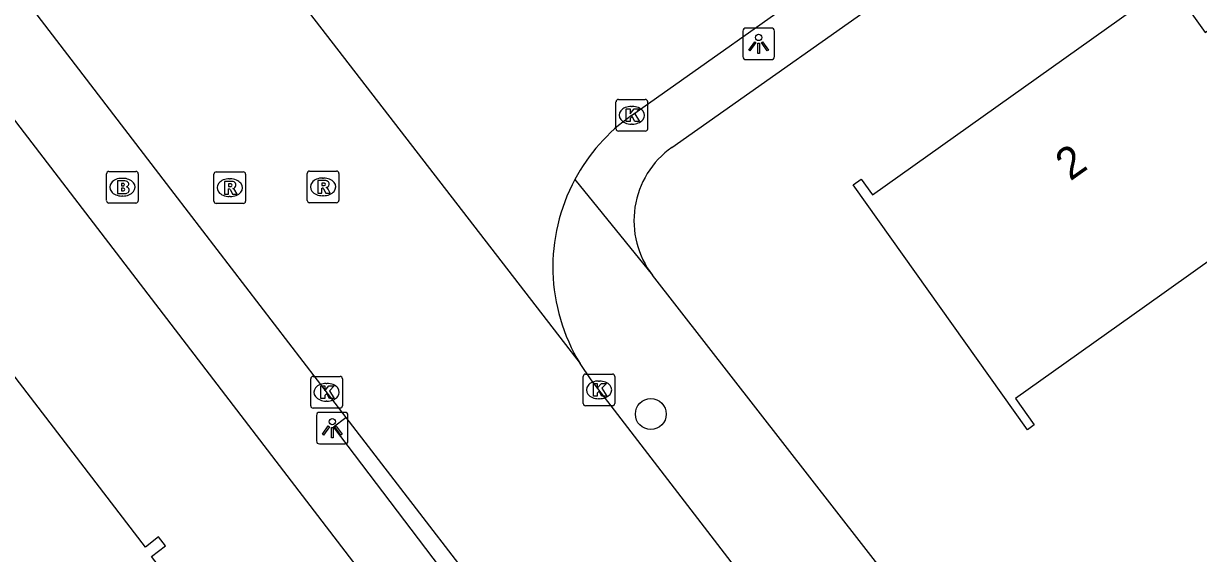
# Model space of a CAD drawing. Extents: x 159353 to 160616, y 385893 to 387321.
# Drawn here: x 160357.73 to 160394.87, y 386560.14 to 386576.89 of the extents above; entities that cross this region are included whole.
import ezdxf

# ---------------------------------------------------------------- set-up
doc = ezdxf.new("R2010")
doc.units = 0
for name, color, linetype in [('IMGEO_Boom', 7, 'Continuous'), ('IMGEO_Brandkraan', 7, 'Continuous'), ('IMGEO_Kolk', 7, 'Continuous'), ('IMGEO_Lichtpunt', 7, 'Continuous'), ('IMGEO_Pand', 7, 'Continuous'), ('IMGEO_Pand_nummerreeks', 7, 'Continuous'), ('IMGEO_Rijbaan_lokaal_open', 7, 'Continuous'), ('IMGEO_Rioolput', 7, 'Continuous'), ('IMGEO_Voetpad_open', 7, 'Continuous')]:
    doc.layers.add(name, color=color, linetype=linetype)

msp = doc.modelspace()

# ---------------------------------------------------------------- linework, layer by layer
at = {"layer": 'IMGEO_Boom'}
msp.add_circle((160377.558, 386564.55), 0.489, dxfattribs=at)
at = {"layer": 'IMGEO_Brandkraan'}
for p, q in [((160360.431, 386572.219), (160361.283, 386572.219)), ((160360.356, 386571.293), (160360.356, 386572.145)), ((160360.844, 386571.999), (160360.869, 386571.999)), ((160361.357, 386572.145), (160361.357, 386571.293)), ((160361.283, 386571.219), (160360.431, 386571.219)), ((160360.867, 386571.439), (160360.842, 386571.439))]:
    msp.add_line(p, q, dxfattribs=at)
for points in [[(160360.431, 386572.219), (160361.283, 386572.219)], [(160360.356, 386571.293), (160360.356, 386572.145)], [(160360.704, 386571.919), (160360.704, 386571.519), (160360.917, 386571.519)], [(160360.935, 386571.919), (160360.704, 386571.919)], [(160360.883, 386571.838), (160360.829, 386571.838), (160360.829, 386571.762)], [(160361.357, 386572.145), (160361.357, 386571.293)], [(160360.829, 386571.762), (160360.882, 386571.762)], [(160360.891, 386571.686), (160360.829, 386571.686), (160360.829, 386571.605)], [(160360.829, 386571.605), (160360.891, 386571.605)], [(160361.283, 386571.219), (160360.431, 386571.219)]]:
    msp.add_lwpolyline(points, dxfattribs=at)
for centre, radius, start, end in [((160360.433, 386572.143), 0.0765, 91.552, 178.448), ((160360.433, 386572.143), 0.0765, 91.552, 178.448), ((160361.281, 386572.143), 0.0765, 1.552, 88.448), ((160361.281, 386572.143), 0.0765, 1.552, 88.448), ((160360.884, 386571.8), 0.0379, 267.8285, 90.9355), ((160360.939, 386571.774), 0.145, 59.4692, 91.5367), ((160360.964, 386571.821), 0.0922, 285.5137, 58.1501), ((160360.892, 386571.645), 0.0404, 269.8759, 90.5077), ((160360.923, 386571.77), 0.251, 268.6676, 293.5347), ((160360.969, 386571.629), 0.105, 301.3115, 78.989), ((160360.433, 386571.295), 0.0765, 181.552, 268.448), ((160360.433, 386571.295), 0.0765, 181.552, 268.448), ((160361.281, 386571.295), 0.0765, 271.552, 358.448), ((160361.281, 386571.295), 0.0765, 271.552, 358.448)]:
    msp.add_arc(centre, radius, start, end, dxfattribs=at)
for centre, major_axis, ratio, start_param, end_param in [((160360.843, 386571.719), (-0.387, 0.002), 0.722429, 4.712389, 7.853982), ((160360.868, 386571.719), (-0.39, 0.002), 0.717154, 1.570796, 4.712389)]:
    msp.add_ellipse(centre, major_axis=major_axis, ratio=ratio, start_param=start_param, end_param=end_param, dxfattribs=at)
at = {"layer": 'IMGEO_Kolk'}
for p, q in [((160376.532, 386574.491), (160377.384, 386574.491)), ((160376.457, 386573.565), (160376.457, 386574.417)), ((160376.945, 386574.271), (160376.97, 386574.271)), ((160377.458, 386574.417), (160377.458, 386573.565)), ((160376.968, 386573.711), (160376.943, 386573.711)), ((160377.384, 386573.491), (160376.532, 386573.491)), ((160366.81, 386564.812), (160366.81, 386565.664)), ((160366.885, 386565.738), (160367.737, 386565.738)), ((160367.298, 386565.518), (160367.323, 386565.518)), ((160367.811, 386565.664), (160367.811, 386564.812)), ((160375.42, 386564.888), (160375.42, 386565.74)), ((160375.495, 386565.814), (160376.347, 386565.814)), ((160375.908, 386565.594), (160375.933, 386565.594)), ((160376.421, 386565.74), (160376.421, 386564.888)), ((160367.321, 386564.958), (160367.296, 386564.958)), ((160376.347, 386564.814), (160375.495, 386564.814)), ((160375.931, 386565.034), (160375.906, 386565.034)), ((160367.737, 386564.738), (160366.885, 386564.738))]:
    msp.add_line(p, q, dxfattribs=at)
for points in [[(160376.532, 386574.491), (160377.384, 386574.491)], [(160376.457, 386573.565), (160376.457, 386574.417)], [(160376.778, 386574.191), (160376.901, 386574.191), (160376.901, 386574.04), (160377.031, 386574.191), (160377.195, 386574.191), (160377.049, 386574.04), (160377.202, 386573.791), (160377.05, 386573.791), (160376.965, 386573.955), (160376.901, 386573.888), (160376.901, 386573.791), (160376.778, 386573.791), (160376.778, 386574.191)], [(160377.458, 386574.417), (160377.458, 386573.565)], [(160377.384, 386573.491), (160376.532, 386573.491)], [(160366.81, 386564.812), (160366.81, 386565.664)], [(160366.885, 386565.738), (160367.737, 386565.738)], [(160367.811, 386565.664), (160367.811, 386564.812)], [(160375.42, 386564.888), (160375.42, 386565.74)], [(160375.495, 386565.814), (160376.347, 386565.814)], [(160375.741, 386565.514), (160375.864, 386565.514), (160375.864, 386565.363), (160375.994, 386565.514), (160376.158, 386565.514), (160376.012, 386565.363), (160376.165, 386565.114), (160376.013, 386565.114), (160375.928, 386565.278), (160375.864, 386565.211), (160375.864, 386565.114), (160375.741, 386565.114), (160375.741, 386565.514)], [(160376.421, 386565.74), (160376.421, 386564.888)], [(160367.131, 386565.438), (160367.254, 386565.438), (160367.254, 386565.287), (160367.384, 386565.438), (160367.548, 386565.438), (160367.402, 386565.287), (160367.555, 386565.038), (160367.403, 386565.038), (160367.318, 386565.202), (160367.254, 386565.135), (160367.254, 386565.038), (160367.131, 386565.038), (160367.131, 386565.438)], [(160376.347, 386564.814), (160375.495, 386564.814)], [(160367.737, 386564.738), (160366.885, 386564.738)]]:
    msp.add_lwpolyline(points, dxfattribs=at)
for centre, start, end in [((160376.534, 386574.415), 91.552, 178.448), ((160376.534, 386574.415), 91.552, 178.448), ((160377.382, 386574.415), 1.552, 88.448), ((160377.382, 386574.415), 1.552, 88.448), ((160376.534, 386573.567), 181.552, 268.448), ((160376.534, 386573.567), 181.552, 268.448), ((160377.382, 386573.567), 271.552, 358.448), ((160377.382, 386573.567), 271.552, 358.448), ((160366.887, 386565.662), 91.552, 178.448), ((160366.887, 386565.662), 91.552, 178.448), ((160367.735, 386565.662), 1.552, 88.448), ((160367.735, 386565.662), 1.552, 88.448), ((160375.497, 386565.738), 91.552, 178.448), ((160375.497, 386565.738), 91.552, 178.448), ((160376.345, 386565.738), 1.552, 88.448), ((160376.345, 386565.738), 1.552, 88.448), ((160366.887, 386564.814), 181.552, 268.448), ((160366.887, 386564.814), 181.552, 268.448), ((160367.735, 386564.814), 271.552, 358.448), ((160367.735, 386564.814), 271.552, 358.448), ((160375.497, 386564.89), 181.552, 268.448), ((160375.497, 386564.89), 181.552, 268.448), ((160376.345, 386564.89), 271.552, 358.448), ((160376.345, 386564.89), 271.552, 358.448)]:
    msp.add_arc(centre, 0.0765, start, end, dxfattribs=at)
for centre, major_axis, ratio, start_param, end_param in [((160376.944, 386573.991), (-0.387, 0.002), 0.722429, 4.712389, 7.853982), ((160376.969, 386573.991), (-0.39, 0.002), 0.717154, 1.570796, 4.712389), ((160367.297, 386565.238), (-0.387, 0.002), 0.722429, 4.712389, 7.853982), ((160367.322, 386565.238), (-0.39, 0.002), 0.717154, 1.570796, 4.712389), ((160375.907, 386565.314), (-0.387, 0.002), 0.722429, 4.712389, 7.853982), ((160375.932, 386565.314), (-0.39, 0.002), 0.717154, 1.570796, 4.712389)]:
    msp.add_ellipse(centre, major_axis=major_axis, ratio=ratio, start_param=start_param, end_param=end_param, dxfattribs=at)
at = {"layer": 'IMGEO_Lichtpunt'}
for p, q in [((160380.467, 386576.652), (160380.467, 386575.845)), ((160380.467, 386576.652), (160380.467, 386575.845)), ((160381.369, 386576.747), (160380.561, 386576.747)), ((160381.369, 386576.747), (160380.561, 386576.747)), ((160381.463, 386575.845), (160381.463, 386576.652)), ((160381.463, 386575.845), (160381.463, 386576.652)), ((160380.561, 386575.751), (160381.369, 386575.751)), ((160380.561, 386575.751), (160381.369, 386575.751)), ((160366.99, 386564.509), (160366.99, 386563.702)), ((160366.99, 386564.509), (160366.99, 386563.702)), ((160367.892, 386564.604), (160367.084, 386564.604)), ((160367.892, 386564.604), (160367.084, 386564.604)), ((160367.986, 386563.702), (160367.986, 386564.509)), ((160367.986, 386563.702), (160367.986, 386564.509)), ((160367.084, 386563.608), (160367.892, 386563.608)), ((160367.084, 386563.608), (160367.892, 386563.608))]:
    msp.add_line(p, q, dxfattribs=at)
for points in [[(160380.841, 386576.316), (160380.88, 386576.288), (160380.692, 386576.026), (160380.654, 386576.053), (160380.841, 386576.316)], [(160381.053, 386576.288), (160381.091, 386576.315), (160381.278, 386576.053), (160381.239, 386576.025), (160381.053, 386576.288)], [(160380.943, 386576.268), (160380.99, 386576.268), (160380.99, 386575.946), (160380.943, 386575.946), (160380.943, 386576.268)], [(160367.364, 386564.173), (160367.403, 386564.145), (160367.215, 386563.883), (160367.177, 386563.91), (160367.364, 386564.173)], [(160367.466, 386564.125), (160367.513, 386564.125), (160367.513, 386563.803), (160367.466, 386563.803), (160367.466, 386564.125)], [(160367.576, 386564.145), (160367.614, 386564.172), (160367.801, 386563.91), (160367.762, 386563.882), (160367.576, 386564.145)]]:
    msp.add_lwpolyline(points, dxfattribs=at)
for centre in [(160380.966, 386576.45), (160367.489, 386564.307)]:
    msp.add_circle(centre, 0.0994, dxfattribs=at)
for centre, start, end in [((160380.561, 386576.652), 90, 180), ((160380.561, 386576.652), 90, 180), ((160381.369, 386576.652), 0, 90), ((160381.369, 386576.652), 0, 90), ((160380.561, 386575.845), 180, 270), ((160380.561, 386575.845), 180, 270), ((160381.369, 386575.845), 270, 0), ((160381.369, 386575.845), 270, 360), ((160367.084, 386564.509), 90, 180), ((160367.084, 386564.509), 90, 180), ((160367.892, 386564.509), 0, 90), ((160367.892, 386564.509), 0, 90), ((160367.084, 386563.702), 180, 270), ((160367.084, 386563.702), 180, 270), ((160367.892, 386563.702), 270, 0), ((160367.892, 386563.702), 270, 360)]:
    msp.add_arc(centre, 0.0946, start, end, dxfattribs=at)
at = {"layer": 'IMGEO_Pand'}
for points in [[(160407.98, 386568.411), (160403.705, 386565.369), (160399.608, 386571.126), (160399.136, 386570.79), (160398.474, 386571.719), (160393.162, 386567.939), (160389.088, 386565.04), (160389.677, 386564.211), (160389.459, 386564.056), (160383.955, 386571.79), (160384.209, 386571.972), (160384.564, 386571.474), (160393.71, 386577.982), (160393.368, 386578.463), (160393.626, 386578.646), (160395.08, 386576.603), (160398.094, 386578.748), (160399.773, 386579.943), (160407.98, 386568.411)], [(160364.825, 386556.083), (160361.78, 386560.047), (160362.215, 386560.382), (160361.998, 386560.665), (160361.584, 386560.347), (160357.117, 386566.165)]]:
    msp.add_lwpolyline(points, dxfattribs=at)
at = {"layer": 'IMGEO_Rijbaan_lokaal_open'}
for points in [[(160342.793, 386597.184), (160362.478, 386571.52), (160367.923, 386564.445)], [(160376.946, 386573.983), (160389.943, 386583.179)], [(160364.231, 386580.616), (160364.653, 386579.964), (160375.32, 386566.148)], [(160380.523, 386559.335), (160375.676, 386565.631), (160375.32, 386566.148)], [(160367.923, 386564.445), (160373.807, 386556.798)]]:
    msp.add_lwpolyline(points, dxfattribs=at)
for centre, radius, start, end in [((160380.306, 386569.202), 5.844, 125.1029, 151.8063), ((160380.315, 386569.199), 5.853, 151.8176, 211.4134)]:
    msp.add_arc(centre, radius, start, end, dxfattribs=at)
at = {"layer": 'IMGEO_Rioolput'}
for p, q in [((160363.825, 386572.203), (160364.677, 386572.203)), ((160366.773, 386572.229), (160367.625, 386572.229)), ((160363.75, 386571.277), (160363.75, 386572.129)), ((160364.238, 386571.983), (160364.263, 386571.983)), ((160364.751, 386572.129), (160364.751, 386571.277)), ((160366.698, 386571.303), (160366.698, 386572.155)), ((160367.186, 386572.009), (160367.211, 386572.009)), ((160367.699, 386572.155), (160367.699, 386571.303)), ((160367.209, 386571.449), (160367.184, 386571.449)), ((160364.677, 386571.203), (160363.825, 386571.203)), ((160364.261, 386571.423), (160364.236, 386571.423)), ((160367.625, 386571.229), (160366.773, 386571.229))]:
    msp.add_line(p, q, dxfattribs=at)
for points in [[(160363.825, 386572.203), (160364.677, 386572.203)], [(160366.773, 386572.229), (160367.625, 386572.229)], [(160363.75, 386571.277), (160363.75, 386572.129)], [(160364.339, 386571.901), (160364.087, 386571.903), (160364.087, 386571.503)], [(160364.265, 386571.822), (160364.211, 386571.822), (160364.211, 386571.741)], [(160364.751, 386572.129), (160364.751, 386571.277)], [(160366.698, 386571.303), (160366.698, 386572.155)], [(160367.287, 386571.927), (160367.035, 386571.929), (160367.035, 386571.529)], [(160367.213, 386571.848), (160367.159, 386571.848), (160367.159, 386571.767)], [(160367.699, 386572.155), (160367.699, 386571.303)], [(160364.087, 386571.503), (160364.211, 386571.503), (160364.211, 386571.665), (160364.222, 386571.665)], [(160364.211, 386571.741), (160364.263, 386571.741)], [(160364.269, 386571.636), (160364.34, 386571.503), (160364.48, 386571.503), (160364.415, 386571.629)], [(160367.035, 386571.529), (160367.159, 386571.529), (160367.159, 386571.691), (160367.17, 386571.691)], [(160367.159, 386571.767), (160367.211, 386571.767)], [(160367.217, 386571.662), (160367.288, 386571.529), (160367.428, 386571.529), (160367.363, 386571.655)], [(160364.677, 386571.203), (160363.825, 386571.203)], [(160367.625, 386571.229), (160366.773, 386571.229)]]:
    msp.add_lwpolyline(points, dxfattribs=at)
for centre, radius, start, end in [((160363.827, 386572.127), 0.0765, 91.552, 178.448), ((160363.827, 386572.127), 0.0765, 91.552, 178.448), ((160364.675, 386572.127), 0.0765, 1.552, 88.448), ((160364.675, 386572.127), 0.0765, 1.552, 88.448), ((160366.775, 386572.153), 0.0765, 91.552, 178.448), ((160366.775, 386572.153), 0.0765, 91.552, 178.448), ((160367.623, 386572.153), 0.0765, 1.552, 88.448), ((160367.623, 386572.153), 0.0765, 1.552, 88.448), ((160364.271, 386571.726), 0.0964, 77.0061, 93.1865), ((160364.285, 386571.783), 0.0378, 276.6634, 79.6772), ((160364.338, 386571.791), 0.109, 350.3612, 89.416), ((160367.219, 386571.752), 0.0964, 77.0061, 93.1865), ((160367.233, 386571.809), 0.0378, 276.6634, 79.6772), ((160367.286, 386571.817), 0.109, 350.3612, 89.416), ((160364.221, 386571.612), 0.0533, 26.0293, 88.6989), ((160364.247, 386571.93), 0.19, 274.7715, 282.9687), ((160364.336, 386571.791), 0.112, 277.5842, 350.9817), ((160364.32, 386571.576), 0.108, 29.5134, 73.7905), ((160367.169, 386571.638), 0.0533, 26.0293, 88.6989), ((160367.195, 386571.956), 0.19, 274.7715, 282.9687), ((160367.284, 386571.817), 0.112, 277.5842, 350.9817), ((160367.268, 386571.602), 0.108, 29.5134, 73.7905), ((160363.827, 386571.279), 0.0765, 181.552, 268.448), ((160363.827, 386571.279), 0.0765, 181.552, 268.448), ((160364.675, 386571.279), 0.0765, 271.552, 358.448), ((160364.675, 386571.279), 0.0765, 271.552, 358.448), ((160366.775, 386571.305), 0.0765, 181.552, 268.448), ((160366.775, 386571.305), 0.0765, 181.552, 268.448), ((160367.623, 386571.305), 0.0765, 271.552, 358.448), ((160367.623, 386571.305), 0.0765, 271.552, 358.448)]:
    msp.add_arc(centre, radius, start, end, dxfattribs=at)
for centre, major_axis, ratio, start_param, end_param in [((160364.237, 386571.703), (-0.387, 0.002), 0.722429, 4.712389, 7.853982), ((160364.262, 386571.703), (-0.39, 0.002), 0.717154, 1.570796, 4.712389), ((160367.185, 386571.729), (-0.387, 0.002), 0.722429, 4.712389, 7.853982), ((160367.21, 386571.729), (-0.39, 0.002), 0.717154, 1.570796, 4.712389)]:
    msp.add_ellipse(centre, major_axis=major_axis, ratio=ratio, start_param=start_param, end_param=end_param, dxfattribs=at)
at = {"layer": 'IMGEO_Voetpad_open'}
for points in [[(160378.222, 386572.978), (160453.027, 386625.721)], [(160327.134, 386613.365), (160368.75, 386559.092)], [(160375.156, 386571.963), (160377.611, 386568.935)], [(160404.107, 386534.93), (160377.611, 386568.935)], [(160373.807, 386556.798), (160373.36, 386556.459), (160367.525, 386564.143), (160367.923, 386564.445)]]:
    msp.add_lwpolyline(points, dxfattribs=at)
msp.add_arc((160379.864, 386570.662), 2.839, 125.3406, 217.4718, dxfattribs=at)

# ---------------------------------------------------------------- texts
at = {"layer": 'IMGEO_Pand_nummerreeks'}
msp.add_text('2', height=1, rotation=35.4344, dxfattribs=at).set_placement((160390.813, 386571.895))

doc.saveas('drawing.dxf')
